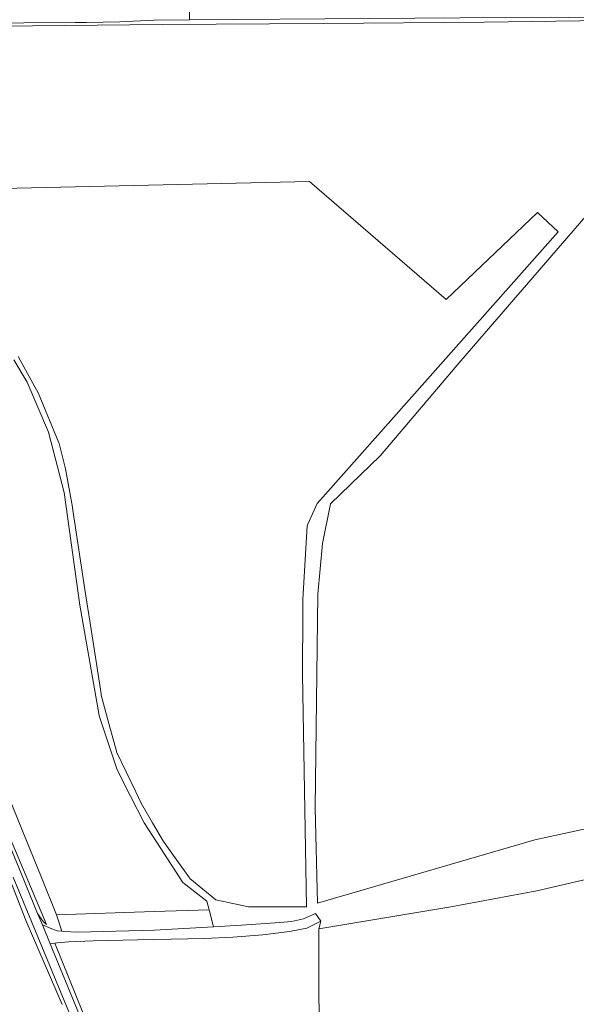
# Model space of a CAD drawing. Header units: metres. Extents: x 197700 to 204338, y 317132 to 325229.
# Tile 919 of 1056: x 203760 to 203924, y 319624 to 319913. Entities that reach past the tile are written whole.
import ezdxf

# ---------------------------------------------------------------- set-up
doc = ezdxf.new("R2010")
doc.units = ezdxf.units.M
for name, color, linetype, lineweight in [('B-WE-GR-BEPLANTING_CULTUUR_BOSPLANTSOEN-GV', 90, 'Continuous', 18), ('B-WE-GR-BOUWLAND-GV', 80, 'Continuous', 13), ('B-WE-GR-GRAS-GV', 60, 'Continuous', 13), ('B-WE-OG-TERREIN_CULTUURSCHEIDING-GV', 7, 'Continuous', 18), ('B-WE-OG-TERREIN_ERF-GV', 7, 'Continuous', 18), ('B-WE-VH-ONVERHARD-GV', 252, 'Continuous', 18), ('B-WE-VH-VERHARDING_ASFALT-GV', 252, 'Continuous', 18)]:
    doc.layers.add(name, color=color, linetype=linetype, lineweight=lineweight)

msp = doc.modelspace()

# ---------------------------------------------------------------- linework, layer by layer
at = {"layer": 'B-WE-GR-BEPLANTING_CULTUUR_BOSPLANTSOEN-GV'}
msp.add_lwpolyline([(203817.132, 319646.324), (203815.89, 319651.347), (203799.679, 319650.775), (203770.925, 319649.788), (203772.552, 319644.997), (203773.046, 319644.936), (203777.232, 319644.766), (203799.661, 319645.344)], close=True, dxfattribs=at)
at = {"layer": 'B-WE-GR-BOUWLAND-GV'}
for points in [[(203772.593, 319623.508), (203761.975, 319647.925), (203751.591, 319674.331), (203743.951, 319692.05), (203732.449, 319722.192), (203715.986, 319762.857), (203707.378, 319781.662), (203689.203, 319825.86), (203682.93, 319841.999), (203671.441, 319870.211), (203665.836, 319887.09), (203660.667, 319901.178), (203652.337, 319897.715), (203649.907, 319896.74), (203641.276, 319892.517)], [(203717.525, 319781.151), (203762.041, 319671.878), (203766.483, 319660.833), (203770.925, 319649.788), (203799.679, 319650.775), (203815.89, 319651.347), (203815.222, 319653.887), (203808.166, 319659.377), (203796.929, 319676.557), (203796.701, 319676.905), (203792.733, 319684.711), (203788.764, 319692.516), (203788.691, 319692.734), (203783.472, 319708.391), (203783.459, 319708.463), (203777.769, 319740.926), (203773.161, 319774.083), (203768.552, 319791.756), (203762.328, 319806.496), (203758.393, 319813.09)]]:
    msp.add_lwpolyline(points, dxfattribs=at)
for points in [[(204021.221, 319695.103), (204038.314, 319734.705), (204001.118, 319822.831), (203998.836, 319832.654), (203994.447, 319846.265), (203978.968, 319895.279), (203967.574, 319887.972), (203939.178, 319869.745), (203889.883, 319812.764), (203866.241, 319784.883), (203851.577, 319770.739), (203849.19, 319759.051), (203847.867, 319744.15), (203847.084, 319681.345), (203847.782, 319653.278), (203911.708, 319671.928), (203981.333, 319686.978)], [(203848.747, 319647.943), (203844.646, 319645.899), (203839.498, 319644.917), (203831.685, 319643.972), (203822.823, 319643.287), (203814.526, 319642.859), (203794.871, 319642.503), (203781.709, 319642.167), (203774.483, 319641.857), (203771.129, 319641.607), (203770.434, 319641.506), (203780.933, 319615.506), (203795.589, 319579.184), (203807.419, 319550.015), (203812.63, 319537.709), (203819.248, 319523.684), (203823.135, 319515.449), (203825.29, 319510.369), (203827.227, 319506.573), (203828.425, 319504.224), (203848.327, 319525.46), (203848.204, 319601.69), (203848.134, 319645.685)]]:
    msp.add_lwpolyline(points, close=True, dxfattribs=at)
at = {"layer": 'B-WE-GR-GRAS-GV'}
msp.add_lwpolyline([(203759.701, 319814.087), (203765.688, 319803.13), (203771.608, 319788.649), (203771.698, 319788.427), (203773.567, 319781.005), (203775.667, 319769.774), (203775.797, 319768.895), (203779.238, 319745.565), (203781.686, 319730.021), (203784.077, 319714.83), (203784.133, 319714.476), (203786.382, 319706.142), (203788.586, 319697.974), (203788.631, 319697.807), (203791.476, 319691.92), (203794.32, 319686.033), (203795.849, 319682.661), (203799.217, 319676.905), (203802.461, 319671.39), (203806.361, 319665.925), (203810.114, 319660.683), (203810.197, 319660.567), (203817.87, 319654.217), (203826.111, 319652.443), (203827.393, 319652.167), (203835.086, 319652.197), (203844.461, 319652.233), (203843.345, 319720.604), (203843.397, 319738.962), (203843.45, 319742.61), (203844.725, 319764.284), (203844.936, 319764.767), (203847.646, 319770.795), (203850.06, 319773.514), (203918.544, 319850.67), (203912.459, 319856.359), (203885.604, 319830.827), (203845.387, 319865.487), (203711.772, 319862.444)], dxfattribs=at)
at = {"layer": 'B-WE-OG-TERREIN_CULTUURSCHEIDING-GV'}
msp.add_lwpolyline([(203810.095, 319913.077), (203799.686, 319913.003), (203789.599, 319912.515), (203784.679, 319912.352), (203779.758, 319912.288), (203776.439, 319912.269), (203700.631, 319911.827), (203694.307, 319911.921), (203694.307, 319910.68), (203735.034, 319910.991), (203802.108, 319911.662), (203849.443, 319912.029), (203896.778, 319912.395), (203931.983, 319912.855), (203932.027, 319913.581), (203916.238, 319913.826)], close=True, dxfattribs=at)
for points in [[(203756.552, 319674.22), (203768.037, 319646.991), (203767.099, 319647.818), (203766.501, 319648.531), (203765.391, 319650.234), (203766.784, 319646.849), (203769.059, 319645.891), (203771.119, 319645.174), (203772.552, 319644.997), (203770.925, 319649.788), (203766.483, 319660.833), (203762.041, 319671.878), (203717.525, 319781.151)], [(203750.593, 319685.859), (203760.636, 319661.791), (203765.391, 319650.234), (203766.501, 319648.531), (203767.099, 319647.818), (203768.037, 319646.991), (203756.552, 319674.22)], [(203751.591, 319674.331), (203761.975, 319647.925), (203772.593, 319623.508)], [(203819.557, 319512.465), (203758.221, 319660.871)], [(203780.933, 319615.506), (203770.434, 319641.506), (203769.065, 319641.306), (203819.982, 319517.562)]]:
    msp.add_lwpolyline(points, dxfattribs=at)
at = {"layer": 'B-WE-OG-TERREIN_ERF-GV'}
for points in [[(203931.983, 319912.855), (203896.778, 319912.395), (203849.443, 319912.029), (203802.108, 319911.662), (203735.034, 319910.991)], [(203981.333, 319686.978), (203911.708, 319671.928), (203847.782, 319653.278), (203847.084, 319681.345), (203847.867, 319744.15), (203849.19, 319759.051), (203851.577, 319770.739), (203866.241, 319784.883), (203889.883, 319812.764), (203939.178, 319869.745)], [(203711.772, 319862.444), (203845.387, 319865.487), (203885.604, 319830.827), (203912.459, 319856.359), (203918.544, 319850.67), (203850.06, 319773.514), (203847.646, 319770.795), (203844.936, 319764.767), (203844.725, 319764.284), (203843.45, 319742.61), (203843.397, 319738.962), (203843.345, 319720.604), (203844.461, 319652.233), (203835.086, 319652.197), (203827.393, 319652.167), (203826.111, 319652.443), (203817.87, 319654.217), (203810.197, 319660.567), (203810.114, 319660.683), (203806.361, 319665.925), (203802.461, 319671.39), (203799.217, 319676.905), (203795.849, 319682.661), (203794.32, 319686.033), (203791.476, 319691.92), (203788.631, 319697.807), (203788.586, 319697.974), (203786.382, 319706.142), (203784.133, 319714.476), (203784.077, 319714.83), (203781.686, 319730.021), (203779.238, 319745.565), (203775.797, 319768.895), (203775.667, 319769.774), (203773.567, 319781.005), (203771.698, 319788.427), (203771.608, 319788.649), (203765.688, 319803.13), (203759.701, 319814.087)], [(203758.393, 319813.09), (203762.328, 319806.496), (203768.552, 319791.756), (203773.161, 319774.083), (203777.769, 319740.926), (203783.459, 319708.463), (203783.472, 319708.391), (203788.691, 319692.734), (203788.764, 319692.516), (203792.733, 319684.711), (203796.701, 319676.905), (203796.929, 319676.557), (203808.166, 319659.377), (203815.222, 319653.887), (203815.89, 319651.347), (203817.132, 319646.324), (203825.409, 319646.789), (203836.66, 319647.617), (203840.07, 319647.921), (203843.602, 319648.688), (203847.167, 319650.243), (203848.747, 319647.943), (203848.134, 319645.685), (203886.97, 319652.2), (203912.32, 319656.91), (203988.84, 319674.64)]]:
    msp.add_lwpolyline(points, dxfattribs=at)
at = {"layer": 'B-WE-VH-ONVERHARD-GV'}
msp.add_lwpolyline([(203766.784, 319646.849), (203769.065, 319641.306), (203770.434, 319641.506), (203771.129, 319641.607), (203774.483, 319641.857), (203781.709, 319642.167), (203794.871, 319642.503), (203814.526, 319642.859), (203822.823, 319643.287), (203831.685, 319643.972), (203839.498, 319644.917), (203844.646, 319645.899), (203848.747, 319647.943), (203847.167, 319650.243), (203843.602, 319648.688), (203840.07, 319647.921), (203836.66, 319647.617), (203825.409, 319646.789), (203817.132, 319646.324), (203799.661, 319645.344), (203777.232, 319644.766), (203773.046, 319644.936), (203772.552, 319644.997), (203771.119, 319645.174), (203769.059, 319645.891)], close=True, dxfattribs=at)
at = {"layer": 'B-WE-VH-VERHARDING_ASFALT-GV'}
for points in [[(203677.118, 319916.379), (203676.986, 319912.228), (203681.684, 319912.108), (203694.307, 319911.921), (203700.631, 319911.827), (203776.439, 319912.269), (203779.758, 319912.288), (203784.679, 319912.352), (203789.599, 319912.515), (203799.686, 319913.003), (203810.095, 319913.077), (203810.095, 319917.098)], [(203810.095, 319917.098), (203810.095, 319913.077), (203916.238, 319913.826)], [(203819.982, 319517.562), (203769.065, 319641.306), (203766.784, 319646.849), (203765.391, 319650.234), (203760.636, 319661.791), (203750.593, 319685.859)], [(203758.221, 319660.871), (203819.557, 319512.465)]]:
    msp.add_lwpolyline(points, dxfattribs=at)

doc.saveas('drawing.dxf')
